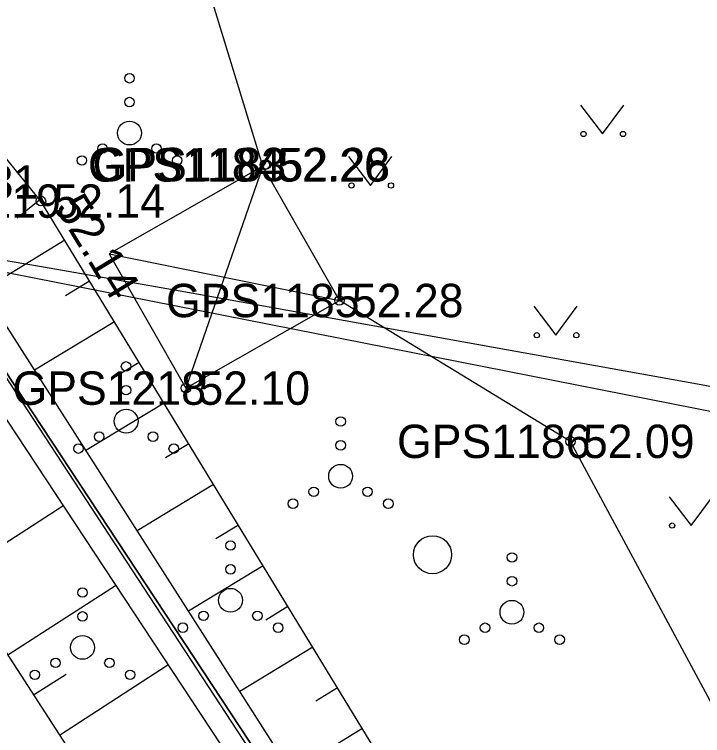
# Model space of a CAD drawing. Extents: x 551623 to 559850, y 6561220 to 6567135.
# Drawn here: x 555242.09 to 555256.53, y 6565127.12 to 6565142.25 of the extents above; entities that cross this region are included whole.
import ezdxf

# ---------------------------------------------------------------- set-up
doc = ezdxf.new("R2010")
doc.units = 0
for name, color, linetype in [('HALJASTUS', 7, 'Continuous'), ('HOONE', 7, 'Continuous'), ('HOONEDET', 7, 'Continuous'), ('KORGUS-EH2000', 7, 'Continuous'), ('KPOHULIIN', 7, 'Continuous'), ('MOOTKORG-EH2000', 7, 'Continuous'), ('MOOTMPUNKT', 7, 'Continuous'), ('MOOTNR', 7, 'Continuous'), ('MPKAABEL', 7, 'Continuous'), ('PIIR', 7, 'Continuous'), ('RELJEEF', 7, 'Continuous'), ('VEEKOGU', 7, 'Continuous')]:
    doc.layers.add(name, color=color, linetype=linetype)

msp = doc.modelspace()

# ---------------------------------------------------------------- linework, layer by layer
at = {"layer": 'HALJASTUS'}
for p, q in [((555253.973, 6565140.351), (555254.436, 6565139.745)), ((555254.436, 6565139.745), (555254.882, 6565140.351)), ((555249.105, 6565139.271), (555249.568, 6565138.664)), ((555249.568, 6565138.664), (555250.014, 6565139.271)), ((555252.994, 6565136.129), (555253.457, 6565135.522)), ((555253.457, 6565135.522), (555253.903, 6565136.129)), ((555255.832, 6565132.134), (555256.295, 6565131.528)), ((555256.295, 6565131.528), (555256.741, 6565132.134))]:
    msp.add_line(p, q, dxfattribs=at)
for points in [[(555247.304, 6565139.072), (555245.495, 6565144.987), (555243.287, 6565148.004)], [(555277.06, 6565106.584), (555277.255, 6565111.788), (555268.557, 6565110.949), (555265.778, 6565110.936), (555262.384, 6565108.727), (555261.075, 6565113.375), (555263.858, 6565115.236), (555262.795, 6565117.659), (555261.001, 6565121.133), (555260.129, 6565122.751), (555257.76, 6565125.864), (555253.762, 6565133.295), (555248.914, 6565136.251)]]:
    msp.add_lwpolyline(points, dxfattribs=at)
for centre, radius in [((555244.509, 6565140.915), 0.1), ((555244.509, 6565140.415), 0.1), ((555244.509, 6565139.765), 0.25), ((555254.035, 6565139.745), 0.055), ((555254.864, 6565139.745), 0.055), ((555243.944, 6565139.44), 0.1), ((555245.074, 6565139.44), 0.1), ((555243.509, 6565139.19), 0.1), ((555245.509, 6565139.19), 0.1), ((555249.167, 6565138.664), 0.055), ((555249.996, 6565138.664), 0.055), ((555253.056, 6565135.522), 0.055), ((555253.885, 6565135.522), 0.055), ((555244.437, 6565134.868), 0.1), ((555244.437, 6565134.368), 0.1), ((555244.437, 6565133.718), 0.25), ((555248.939, 6565133.712), 0.1), ((555243.872, 6565133.393), 0.1), ((555245.002, 6565133.393), 0.1), ((555243.437, 6565133.143), 0.1), ((555245.437, 6565133.143), 0.1), ((555248.939, 6565133.212), 0.1), ((555248.939, 6565132.562), 0.25), ((555248.374, 6565132.237), 0.1), ((555249.504, 6565132.237), 0.1), ((555247.939, 6565131.987), 0.1), ((555249.939, 6565131.987), 0.1), ((555255.894, 6565131.528), 0.055), ((555250.867, 6565130.916), 0.4), ((555246.628, 6565131.11), 0.1), ((555252.534, 6565130.859), 0.1), ((555246.628, 6565130.61), 0.1), ((555252.534, 6565130.359), 0.1), ((555243.522, 6565130.122), 0.1), ((555246.628, 6565129.96), 0.25), ((555252.534, 6565129.709), 0.25), ((555243.522, 6565129.622), 0.1), ((555246.063, 6565129.635), 0.1), ((555247.193, 6565129.635), 0.1), ((555245.628, 6565129.385), 0.1), ((555247.628, 6565129.385), 0.1), ((555251.969, 6565129.384), 0.1), ((555253.099, 6565129.384), 0.1), ((555243.522, 6565128.972), 0.25), ((555251.534, 6565129.134), 0.1), ((555253.534, 6565129.134), 0.1), ((555242.957, 6565128.647), 0.1), ((555244.087, 6565128.647), 0.1), ((555242.522, 6565128.397), 0.1), ((555244.522, 6565128.397), 0.1)]:
    msp.add_circle(centre, radius, dxfattribs=at)
at = {"layer": 'HOONE'}
msp.add_lwpolyline([(555245.694, 6565134.412), (555248.914, 6565136.251), (555247.304, 6565139.072), (555244.084, 6565137.233)], close=True, dxfattribs=at)
at = {"layer": 'HOONEDET'}
for p, q in [((555247.304, 6565139.072), (555245.694, 6565134.412)), ((555244.084, 6565137.233), (555248.914, 6565136.251))]:
    msp.add_line(p, q, dxfattribs=at)
at = {"layer": 'KORGUS-EH2000'}
for centre in [(555247.374, 6565139.104), (555242.65, 6565138.338), (555253.762, 6565133.295)]:
    msp.add_circle(centre, 0.1, dxfattribs=at)
at = {"layer": 'KPOHULIIN'}
msp.add_lwpolyline([(555148.701, 6565153.258), (555226.644, 6565139.855), (555319.309, 6565121.586)], dxfattribs=at)
at = {"layer": 'MOOTMPUNKT'}
for centre in [(555247.347, 6565139.096), (555247.374, 6565139.104), (555242.65, 6565138.338), (555248.914, 6565136.251), (555245.694, 6565134.412), (555253.762, 6565133.295)]:
    msp.add_circle(centre, 0.1, dxfattribs=at)
at = {"layer": 'MPKAABEL'}
msp.add_lwpolyline([(555252.588, 6565101.946), (555250.157, 6565105.485), (555246.43, 6565112.048), (555243.328, 6565117.686), (555240.248, 6565123.284), (555235.885, 6565131.607), (555233.393, 6565136.173), (555233.034, 6565137.981), (555233.62, 6565138.358), (555237.1, 6565137.907), (555242.704, 6565136.954), (555245.573, 6565136.455), (555256.506, 6565134.49), (555262.887, 6565133.288), (555269.268, 6565132.087), (555280.849, 6565129.896)], dxfattribs=at)
at = {"layer": 'PIIR'}
msp.add_lwpolyline([(555288.85, 6565092.31), (555275.41, 6565088.83), (555273.15, 6565087.34), (555239.11, 6565139), (555231.12, 6565150.64), (555225.89, 6565157.13), (555173.21, 6565166.35), (555173.84, 6565168.77), (555191.64, 6565237.48), (555195.28, 6565271.63), (555195.08, 6565294.61), (555205.15, 6565297.11), (555275.38, 6565300.17), (555292.52, 6565297.57)], dxfattribs=at)
msp.add_lwpolyline([(555172.58, 6565163.93), (555173.21, 6565166.35), (555225.89, 6565157.13), (555231.12, 6565150.64), (555239.11, 6565139), (555273.15, 6565087.34), (555275.41, 6565088.83), (555288.85, 6565092.31), (555289.83, 6565088.53), (555295.15, 6565083.63), (555324.46, 6565074.96), (555339.51, 6565058.58), (555337.29, 6565046.66), (555323.9, 6565035.68), (555298.08, 6565033.06), (555286.82, 6565022.41), (555284.62, 6565010.72), (555273.43, 6565013.07), (555140.74, 6565041.04)], close=True, dxfattribs=at)
at = {"layer": 'RELJEEF'}
for p, q in [((555242.627, 6565138.366), (555242.154, 6565137.982)), ((555243.151, 6565137.514), (555241.441, 6565136.473)), ((555243.672, 6565136.66), (555243.164, 6565136.351)), ((555244.192, 6565135.806), (555242.518, 6565134.787)), ((555244.712, 6565134.953), (555244.215, 6565134.65)), ((555245.233, 6565134.099), (555243.595, 6565133.101)), ((555245.753, 6565133.245), (555245.267, 6565132.949)), ((555246.273, 6565132.391), (555244.671, 6565131.415)), ((555240.868, 6565130.492), (555243.112, 6565131.943)), ((555246.794, 6565131.537), (555246.318, 6565131.247)), ((555247.314, 6565130.683), (555245.748, 6565129.729)), ((555241.954, 6565128.812), (555244.214, 6565130.273)), ((555247.834, 6565129.829), (555247.37, 6565129.546)), ((555248.355, 6565128.975), (555246.825, 6565128.043)), ((555243.04, 6565127.133), (555245.315, 6565128.604)), ((555242.497, 6565127.973), (555243.177, 6565128.412)), ((555248.875, 6565128.121), (555248.421, 6565127.845)), ((555249.395, 6565127.267), (555247.902, 6565126.357))]:
    msp.add_line(p, q, dxfattribs=at)
msp.add_lwpolyline([(555267.243, 6565100.718), (555264.574, 6565104.451), (555253.061, 6565121.25), (555242.65, 6565138.338), (555234.145, 6565148.829), (555233.386, 6565148.636), (555231.367, 6565148.23), (555230.85, 6565146.543), (555236.09, 6565137.882), (555248.799, 6565118.225), (555259.289, 6565103.411), (555261.934, 6565099.868)], dxfattribs=at)
at = {"layer": 'VEEKOGU'}
for points in [[(555265.45, 6565099.986), (555262.604, 6565103.817), (555251.937, 6565120.038), (555239.993, 6565138.74), (555233.721, 6565147.576), (555233.071, 6565146.869), (555239.071, 6565138.07), (555251.323, 6565119.495), (555261.764, 6565103.47), (555264.187, 6565099.861)], [(555239.299, 6565138.626), (555251.662, 6565119.733), (555262.176, 6565103.668)]]:
    msp.add_lwpolyline(points, dxfattribs=at)

# ---------------------------------------------------------------- texts
at = {"layer": 'KORGUS-EH2000'}
for s, p in [(' 52.26', (555247.347, 6565138.746)), (' 52.09', (555253.762, 6565132.945))]:
    msp.add_text(s, height=0.7, dxfattribs=at).set_placement(p)
msp.add_text(' 52.14', height=0.7, rotation=301.3545, dxfattribs=at).set_placement((555242.799, 6565138.429))
at = {"layer": 'MOOTKORG-EH2000'}
for s, p in [(' 52.26', (555247.347, 6565138.746)), (' 52.28', (555247.374, 6565138.754)), (' 51.31', (555239.993, 6565138.39)), (' 52.14', (555242.65, 6565137.987)), (' 52.28', (555248.914, 6565135.901)), (' 52.10', (555245.694, 6565134.062)), (' 52.09', (555253.762, 6565132.945))]:
    msp.add_text(s, height=0.7, dxfattribs=at).set_placement(p)
at = {"layer": 'MOOTNR'}
for s, p in [('GPS1184 ', (555243.637, 6565138.746)), ('GPS1183 ', (555243.734, 6565138.754)), ('GPS1219 ', (555239.01, 6565137.987)), ('GPS1185 ', (555245.275, 6565135.901)), ('GPS1218 ', (555242.054, 6565134.062)), ('GPS1186 ', (555250.122, 6565132.945))]:
    msp.add_text(s, height=0.7, dxfattribs=at).set_placement(p)

doc.saveas('drawing.dxf')
